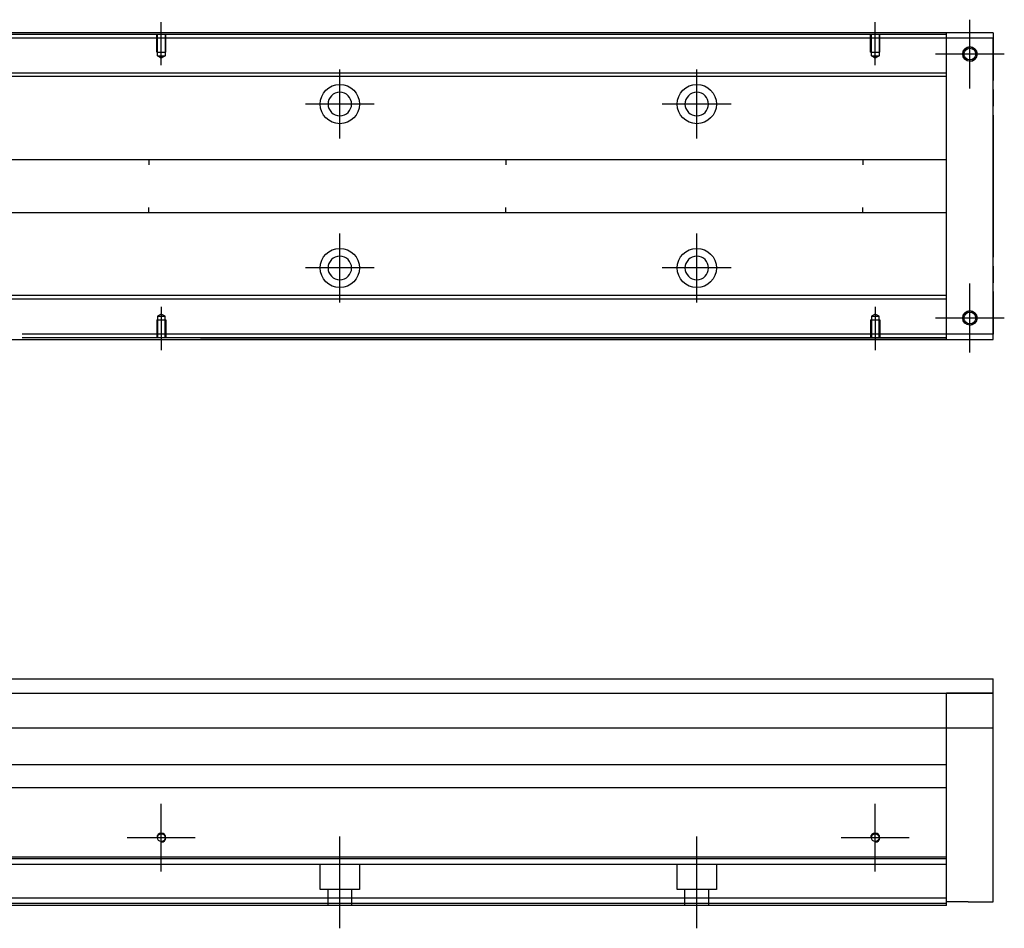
# Model space of a CAD drawing. Header units: millimetres. Extents: x -2774 to 3135, y -1571 to 860.
# Tile 257 of 625: x -2278 to -2002, y -242 to 13. Entities that reach past the tile are written whole.
import ezdxf
from ezdxf.lldxf.tags import DXFTag

# ---------------------------------------------------------------- set-up
doc = ezdxf.new("R2010")
doc.units = ezdxf.units.MM
doc.layers.get('0').update_dxf_attribs({"linetype": 'CONTINUOUS'})
tags = doc.linetypes.add('DASHED', pattern=[25.72, 12.86, -12.86]).pattern_tags.tags
tags[6:7] = [DXFTag(74, 4), DXFTag(75, 0), DXFTag(340, '0'), DXFTag(46, 0.0), DXFTag(50, 0.0), DXFTag(44, 0.0), DXFTag(45, 0.0)]
tags[4:5] = [DXFTag(74, 4), DXFTag(75, 0), DXFTag(340, '0'), DXFTag(46, 0.0), DXFTag(50, 0.0), DXFTag(44, 0.0), DXFTag(45, 0.0)]

msp = doc.modelspace()

# ---------------------------------------------------------------- linework, layer by layer
at = {"color": 0, "ltscale": 0.2}
for p, q in [((-2237.88, 0.3), (-2237.88, 12.44)), ((-2037.88, 0.3), (-2037.88, 12.44)), ((-2011.38, -6.21), (-2011.38, 13.09)), ((-2011.38, -6.08), (-2011.38, 12.97)), ((-2001.73, 3.44), (-2021.03, 3.44)), ((-2001.86, 3.44), (-2020.91, 3.44)), ((-2187.88, -20.21), (-2187.88, -0.91)), ((-2087.88, -20.21), (-2087.88, -0.91)), ((-2178.23, -10.56), (-2197.53, -10.56)), ((-2078.23, -10.56), (-2097.53, -10.56)), ((-2187.88, -66.16), (-2187.88, -46.86)), ((-2087.88, -66.16), (-2087.88, -46.86)), ((-2178.23, -56.51), (-2197.53, -56.51)), ((-2078.23, -56.51), (-2097.53, -56.51)), ((-2011.38, -80.21), (-2011.38, -60.91)), ((-2011.38, -80.08), (-2011.38, -61.03)), ((-2237.88, -67.41), (-2237.88, -79.56)), ((-2037.88, -67.41), (-2037.88, -79.56)), ((-2001.73, -70.56), (-2021.03, -70.56)), ((-2001.86, -70.56), (-2020.91, -70.56)), ((-2237.88, -225.73), (-2237.88, -206.68)), ((-2037.88, -225.73), (-2037.88, -206.68)), ((-2228.36, -216.21), (-2247.41, -216.21)), ((-2187.88, -241.62), (-2187.88, -215.87)), ((-2087.88, -241.62), (-2087.88, -215.87)), ((-2028.36, -216.21), (-2047.41, -216.21))]:
    msp.add_line(p, q, dxfattribs=at)
at = {"color": 0, "linetype": 'Continuous'}
for p, q in [((-2004.88, 9.44), (-2470.88, 9.44)), ((-2017.88, 8.94), (-2017.88, 9.44)), ((-2017.88, 7.94), (-2017.88, 8.94)), ((-2004.88, 9.44), (-2004.88, 7.94)), ((-2004.88, 7.94), (-2017.88, 7.94)), ((-2017.88, -75.06), (-2017.88, 7.94)), ((-2004.88, -75.06), (-2004.88, 7.94)), ((-2004.88, 7.94), (-2004.88, -3.98)), ((-2004.88, -6.46), (-2004.88, -3.98)), ((-2004.88, -6.46), (-2004.88, -11.16)), ((-2004.88, -13.64), (-2004.88, -11.16)), ((-2004.88, -13.64), (-2004.88, -53.48)), ((-2004.88, -55.96), (-2004.88, -53.48)), ((-2004.88, -55.96), (-2004.88, -60.66)), ((-2004.88, -63.14), (-2004.88, -60.66)), ((-2004.88, -63.14), (-2004.88, -75.06)), ((-2470.88, -76.56), (-2004.88, -76.56)), ((-2004.88, -75.06), (-2017.88, -75.06)), ((-2017.88, -76.06), (-2017.88, -75.06)), ((-2017.88, -76.56), (-2017.88, -76.06)), ((-2004.88, -76.56), (-2004.88, -75.06)), ((-2326.88, -171.71), (-2004.88, -171.71)), ((-2004.88, -234.21), (-2004.88, -171.71)), ((-2326.88, -175.71), (-2004.88, -175.71)), ((-2004.88, -175.71), (-2017.88, -175.71)), ((-2004.88, -185.48), (-2326.88, -185.48)), ((-2017.88, -201.21), (-2017.88, -185.48)), ((-2308.53, -195.71), (-2017.88, -195.71)), ((-2017.88, -202.21), (-2017.88, -201.21)), ((-2017.88, -202.21), (-2326.88, -202.21)), ((-2017.88, -221.66), (-2017.88, -202.21)), ((-2017.88, -221.66), (-2457.88, -221.66)), ((-2017.88, -222.16), (-2017.88, -221.66)), ((-2017.88, -233.21), (-2017.88, -222.16)), ((-2017.88, -233.21), (-2457.88, -233.21)), ((-2017.88, -235.21), (-2017.88, -233.21)), ((-2011.88, -234.21), (-2017.88, -234.21)), ((-2011.88, -234.21), (-2004.88, -234.21)), ((-2017.88, -235.21), (-2457.88, -235.21))]:
    msp.add_line(p, q, dxfattribs=at)
at = {"color": 0, "linetype": 'DASHED'}
for p, q in [((-2017.88, 8.94), (-2326.88, 8.94)), ((-2017.88, 7.94), (-2326.88, 7.94)), ((-2017.88, -75.06), (-2276.88, -75.06)), ((-2017.88, -76.06), (-2276.88, -76.06)), ((-2017.88, -223.71), (-2457.88, -223.71)), ((-2193.38, -230.71), (-2193.38, -223.71)), ((-2182.38, -223.71), (-2182.38, -230.71)), ((-2093.38, -230.71), (-2093.38, -223.71)), ((-2082.38, -223.71), (-2082.38, -230.71)), ((-2182.38, -230.71), (-2193.38, -230.71)), ((-2191.18, -235.21), (-2191.18, -230.71)), ((-2184.58, -230.71), (-2184.58, -235.21)), ((-2082.38, -230.71), (-2093.38, -230.71)), ((-2091.18, -235.21), (-2091.18, -230.71)), ((-2084.58, -230.71), (-2084.58, -235.21)), ((-2017.88, -234.71), (-2457.88, -234.71))]:
    msp.add_line(p, q, dxfattribs=at)
at = {"color": 0, "linetype": 'DASHED', "ltscale": 0.1}
for p, q in [((-2239.18, 3.94), (-2239.18, 8.94)), ((-2238.96, 2.94), (-2238.96, 8.94)), ((-2236.81, 8.94), (-2236.81, 2.94)), ((-2236.58, 3.94), (-2236.58, 8.94)), ((-2039.18, 3.94), (-2039.18, 8.94)), ((-2038.96, 2.94), (-2038.96, 8.94)), ((-2036.81, 8.94), (-2036.81, 2.94)), ((-2036.58, 3.94), (-2036.58, 8.94)), ((-2239.18, 3.94), (-2236.58, 3.94)), ((-2237.88, 2.3), (-2238.96, 2.94)), ((-2238.96, 2.94), (-2236.81, 2.94)), ((-2236.81, 2.94), (-2237.88, 2.3)), ((-2039.18, 3.94), (-2036.58, 3.94)), ((-2037.88, 2.3), (-2038.96, 2.94)), ((-2038.96, 2.94), (-2036.81, 2.94)), ((-2036.81, 2.94), (-2037.88, 2.3)), ((-2239.18, -71.06), (-2236.58, -71.06)), ((-2239.18, -71.06), (-2239.18, -76.06)), ((-2237.88, -69.42), (-2238.96, -70.06)), ((-2238.96, -70.06), (-2238.96, -76.06)), ((-2238.96, -70.06), (-2236.81, -70.06)), ((-2236.81, -70.06), (-2237.88, -69.42)), ((-2236.81, -76.06), (-2236.81, -70.06)), ((-2236.58, -71.06), (-2236.58, -76.06)), ((-2039.18, -71.06), (-2036.58, -71.06)), ((-2039.18, -71.06), (-2039.18, -76.06)), ((-2037.88, -69.42), (-2038.96, -70.06)), ((-2038.96, -70.06), (-2038.96, -76.06)), ((-2038.96, -70.06), (-2036.81, -70.06)), ((-2036.81, -70.06), (-2037.88, -69.42)), ((-2036.81, -76.06), (-2036.81, -70.06)), ((-2036.58, -71.06), (-2036.58, -76.06))]:
    msp.add_line(p, q, dxfattribs=at)
at = {"color": 0, "linetype": 'DASHED', "ltscale": 0.6}
for p, q in [((-2017.88, -1.88), (-2308.53, -1.88)), ((-2017.88, -2.88), (-2308.53, -2.88)), ((-2310.43, -26.06), (-2017.88, -26.06)), ((-2241.38, -26.06), (-2241.38, -27.56)), ((-2141.38, -26.06), (-2141.38, -27.56)), ((-2041.38, -26.06), (-2041.38, -27.56)), ((-2017.88, -41.06), (-2310.43, -41.06)), ((-2241.38, -41.06), (-2241.38, -39.56)), ((-2141.38, -41.06), (-2141.38, -39.56)), ((-2041.38, -41.06), (-2041.38, -39.56)), ((-2017.88, -64.24), (-2308.53, -64.24)), ((-2017.88, -65.24), (-2308.53, -65.24))]:
    msp.add_line(p, q, dxfattribs=at)
at = {"color": 0, "linetype": 'DASHED', "ltscale": 0.2}
msp.add_line((-2017.88, -185.48), (-2017.88, -175.71), dxfattribs=at)
at = {"color": 0, "linetype": 'Continuous'}
for centre, radius in [((-2011.38, 3.44), 2), ((-2011.38, 3.44), 1.65), ((-2011.38, -70.56), 2), ((-2011.38, -70.56), 1.65), ((-2237.88, -216.21), 1.07), ((-2037.88, -216.21), 1.07)]:
    msp.add_circle(centre, radius, dxfattribs=at)
at = {"color": 0, "linetype": 'DASHED', "ltscale": 0.6}
for centre in [(-2187.88, -10.56), (-2087.88, -10.56), (-2187.88, -56.51), (-2087.88, -56.51)]:
    msp.add_circle(centre, 5.5, dxfattribs=at)
at = {"color": 0, "linetype": 'DASHED', "ltscale": 0.6, "extrusion": (0, 0, -1)}
for centre in [(2187.88, -10.56), (2087.88, -10.56)]:
    msp.add_circle(centre, 3.3, dxfattribs=at)
at = {"color": 0, "linetype": 'DASHED', "ltscale": 0.6, "extrusion": (-6.12303e-17, 0, -1)}
for centre in [(2187.88, -56.51), (2087.88, -56.51)]:
    msp.add_circle(centre, 3.3, dxfattribs=at)
at = {"color": 0}
for centre, radius in [((-2011.38, 3.44), 2), ((-2011.38, -70.56), 2), ((-2237.88, -216.21), 1.3), ((-2037.88, -216.21), 1.3)]:
    msp.add_arc(centre, radius, 270, 180, dxfattribs=at)
at = {"color": 0, "linetype": 'Continuous'}
for points in [[(-2017.88, 9.44), (-2226.88, 9.44)], [(-2017.88, -76.56), (-2226.88, -76.56)], [(-2017.88, -222.16), (-2457.88, -222.16)]]:
    msp.add_open_spline(points, degree=1, dxfattribs=at)

doc.saveas('drawing.dxf')
